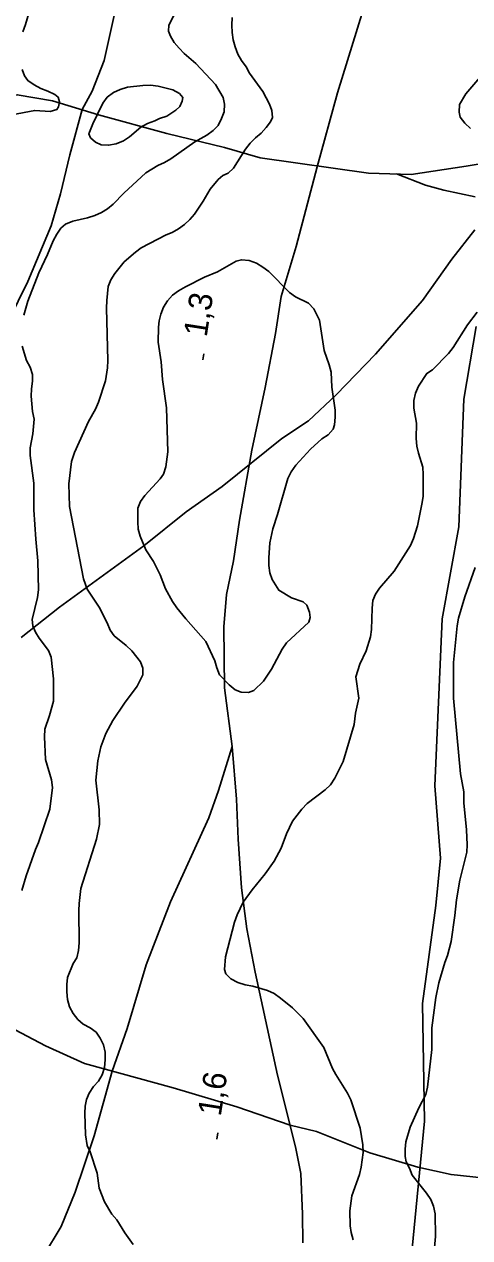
# Model space of a CAD drawing. Extents: x 282461 to 284471, y 5554090 to 5557646.
# Drawn here: x 282678.3 to 282735.2, y 5554656.3 to 5554811.4 of the extents above; entities that cross this region are included whole.
import ezdxf

# ---------------------------------------------------------------- set-up
doc = ezdxf.new("R2010")
doc.units = 0
for name, color, linetype in [('Niveau 1', 7, 'Continuous'), ('Niveau 2', 7, 'Continuous'), ('Niveau 22', 7, 'Continuous'), ('Niveau 3', 7, 'Continuous')]:
    doc.layers.add(name, color=color, linetype=linetype)

msp = doc.modelspace()

# ---------------------------------------------------------------- linework, layer by layer
at = {"layer": 'Niveau 1'}
msp.add_lwpolyline([(282695.56, 5554799.36), (282694.93, 5554799.06), (282694.01, 5554798.76), (282693.15, 5554798.28), (282691.73, 5554797.05), (282690.93, 5554796.51), (282690.01, 5554796.15), (282689.03, 5554795.96), (282688.11, 5554796), (282687.35, 5554796.34), (282686.71, 5554796.91), (282686.53, 5554797.42), (282687.02, 5554798.71), (282688.31, 5554801.33), (282688.87, 5554802.09), (282689.67, 5554802.68), (282690.53, 5554803.1), (282691.45, 5554803.4), (282693.41, 5554803.61), (282694.39, 5554803.63), (282695.37, 5554803.53), (282697.23, 5554803.03), (282698.1, 5554802.59), (282698.51, 5554802.07), (282698.46, 5554801.61), (282698.13, 5554800.91), (282697.62, 5554800.44), (282696.48, 5554799.67), (282695.56, 5554799.36)], dxfattribs=at)
at = {"layer": 'Niveau 2'}
for points in [[(282678.1, 5554810.46), (282678.43, 5554811.39), (282679.47, 5554815.06)], [(282698.48, 5554814.73), (282696.75, 5554811.29), (282696.71, 5554810.53), (282696.95, 5554809.9), (282697.42, 5554809.1), (282698.07, 5554808.36), (282698.72, 5554807.67), (282700.19, 5554806.42), (282702.72, 5554803.74), (282703.67, 5554802.08), (282703.86, 5554801.21), (282703.82, 5554800.23), (282703.48, 5554799.36), (282703.04, 5554798.48), (282702.41, 5554797.83), (282701.61, 5554797.24), (282700.07, 5554796.41), (282696.98, 5554794.22), (282696.18, 5554793.74), (282695.32, 5554793.38), (282693.78, 5554792.43), (282690.99, 5554789.83), (282689.63, 5554788.42), (282688.89, 5554787.83), (282688.14, 5554787.36), (282687.28, 5554787), (282686.36, 5554786.69), (282684.46, 5554786.26), (282683.55, 5554785.89), (282682.92, 5554785.36), (282682.41, 5554784.6), (282681.96, 5554783.73), (282681.24, 5554781.98), (282680.13, 5554779.65), (282678.74, 5554776.04), (282678.2, 5554774.23)], [(282704.84, 5554812.28), (282704.8, 5554811.29), (282704.82, 5554810.36), (282704.95, 5554809.44), (282705.2, 5554808.52), (282705.56, 5554807.6), (282706.03, 5554806.79), (282706.63, 5554805.99), (282707.04, 5554805.19), (282708.76, 5554802.84), (282709.6, 5554801.23), (282709.9, 5554800.42), (282709.98, 5554799.5), (282709.75, 5554798.97), (282709.19, 5554798.21), (282708.56, 5554797.51), (282707.82, 5554796.91), (282707.14, 5554796.21), (282706.52, 5554795.45), (282705, 5554793.05), (282704.31, 5554792.4), (282703.62, 5554792.1), (282703.05, 5554791.57), (282702.03, 5554790.33), (282701.13, 5554788.81), (282700.01, 5554787.17), (282699.44, 5554786.47), (282698.76, 5554785.82), (282697.96, 5554785.29), (282697.15, 5554784.81), (282696.41, 5554784.51), (282693.2, 5554782.83), (282692.46, 5554782.3), (282691.03, 5554781.06), (282689.84, 5554779.59), (282689.33, 5554778.77), (282689, 5554777.9), (282688.8, 5554776.1), (282688.76, 5554775.12), (282688.93, 5554768.46), (282688.89, 5554767.53), (282688.63, 5554765.85), (282687.75, 5554763.11), (282687.36, 5554762.24), (282686.46, 5554760.66), (282684.68, 5554756.69), (282684.3, 5554755.53), (282683.94, 5554752.68), (282684.05, 5554749.79), (282685.82, 5554740.55), (282686.31, 5554739.23), (282687.85, 5554736.93), (282688.87, 5554734.92), (282689.23, 5554734), (282689.76, 5554733.26), (282691.29, 5554732.01), (282691.99, 5554731.33), (282693.12, 5554729.95), (282693.42, 5554729.15), (282693.43, 5554728.28), (282692.71, 5554726.82), (282691.07, 5554724.65), (282689.6, 5554722.43), (282688.7, 5554720.79), (282688.04, 5554719.1), (282687.66, 5554717.3), (282687.42, 5554714.81), (282687.83, 5554711.05), (282687.86, 5554709.14), (282687.49, 5554707.28), (282685.51, 5554700.99), (282685.26, 5554699.08), (282685.22, 5554698.15), (282685.29, 5554694.04), (282685.19, 5554693.06), (282684.97, 5554692.13), (282684.52, 5554691.37), (282683.8, 5554689.62), (282683.7, 5554688.69), (282683.72, 5554687.76), (282683.79, 5554686.78), (282684.04, 5554685.86), (282684.52, 5554685), (282685.11, 5554684.25), (282685.81, 5554683.63), (282686.69, 5554683.18), (282687.45, 5554682.61), (282687.98, 5554681.87), (282688.4, 5554681.01), (282688.59, 5554680.08), (282688.61, 5554679.1), (282688.51, 5554678.11), (282688.23, 5554677.18), (282687.73, 5554676.36), (282687.1, 5554675.66), (282686.54, 5554674.84), (282686.21, 5554674.02), (282686.05, 5554673.15), (282686, 5554672.28)], [(282676.66, 5554799.85), (282679.6, 5554800.42), (282681.57, 5554800.27), (282682.43, 5554800.52), (282682.65, 5554800.87), (282682.76, 5554801.51), (282682.58, 5554802.09), (282682.17, 5554802.43), (282681.29, 5554802.87), (282680.36, 5554803.21), (282679.54, 5554803.66), (282678.73, 5554804.22), (282678.31, 5554804.85), (282678.01, 5554805.66)], [(282735.28, 5554798.11), (282734.57, 5554798.8), (282733.98, 5554799.54), (282733.85, 5554800.17), (282733.9, 5554801.16), (282734.68, 5554802.51), (282736.5, 5554804.62)], [(282715.28, 5554775.04), (282714.57, 5554775.78), (282712.93, 5554776.57), (282712.17, 5554777.13), (282709.52, 5554779.82), (282708.76, 5554780.38), (282707.94, 5554780.89), (282707.01, 5554781.23), (282706.02, 5554781.33), (282705.33, 5554781.14), (282702.98, 5554779.77), (282701.31, 5554779.1), (282698.85, 5554777.85), (282697.99, 5554777.37), (282697.19, 5554776.78), (282696.56, 5554776.07), (282696.06, 5554775.25), (282695.72, 5554774.38), (282695.51, 5554773.5), (282695.4, 5554772.69), (282695.38, 5554770.78), (282695.74, 5554768.28), (282695.92, 5554766.03), (282696.45, 5554762.39), (282696.6, 5554756.77), (282696.35, 5554754.85), (282696.07, 5554753.92), (282695.62, 5554753.33), (282693.69, 5554751.22), (282693.12, 5554750.45), (282692.79, 5554749.58), (282692.76, 5554747.84), (282692.83, 5554746.91), (282693.08, 5554745.99), (282693.81, 5554744.26), (282694.76, 5554742.77), (282695.65, 5554741.05), (282696.32, 5554739.26), (282697.22, 5554737.65), (282697.75, 5554736.85), (282698.93, 5554735.42), (282701.47, 5554732.56), (282702.61, 5554730.09), (282702.86, 5554729.16), (282703.22, 5554728.3), (282704.46, 5554726.99), (282705.22, 5554726.36), (282705.98, 5554726.08), (282706.91, 5554726.04), (282707.6, 5554726.28), (282708.85, 5554727.46), (282709.87, 5554728.99), (282711.21, 5554731.56), (282711.78, 5554732.38), (282714.62, 5554735.03), (282714.79, 5554735.61), (282714.72, 5554736.31), (282714.36, 5554737.17), (282713.89, 5554737.63), (282712.43, 5554738.13), (282710.79, 5554739.09), (282709.96, 5554740.46), (282709.66, 5554741.33), (282709.52, 5554742.25), (282709.51, 5554743.24), (282709.65, 5554745.15), (282710.02, 5554746.96), (282710.63, 5554748.76), (282711.94, 5554753.36), (282712.39, 5554754.24), (282712.95, 5554755.06), (282714.83, 5554757.12), (282716.31, 5554758.42), (282717.11, 5554758.95), (282717.74, 5554759.66), (282717.9, 5554760.24), (282718, 5554761.23), (282717.98, 5554762.1), (282717.59, 5554765.05), (282717.5, 5554766.96), (282717.25, 5554767.88), (282716.58, 5554769.73), (282715.99, 5554773.6), (282715.28, 5554775.04)], [(282720.58, 5554723.38), (282721.01, 5554725.3), (282720.62, 5554728.02), (282721.17, 5554729.65), (282721.95, 5554731.34), (282722.5, 5554733.14), (282722.66, 5554734.07), (282722.72, 5554736.8), (282722.82, 5554737.78), (282723.16, 5554738.6), (282723.66, 5554739.36), (282725.54, 5554741.53), (282727.62, 5554744.81), (282728.01, 5554745.69), (282728.5, 5554747.32), (282729.09, 5554750.11), (282729.25, 5554751.09), (282729.26, 5554753.87), (282729.19, 5554754.8), (282728.64, 5554756.59), (282728.45, 5554757.51), (282728.37, 5554758.49), (282728.4, 5554760.46), (282728.07, 5554762.37), (282728.06, 5554763.35), (282728.27, 5554764.28), (282728.66, 5554765.16), (282729.73, 5554766.8), (282730.42, 5554767.27), (282732.47, 5554769.33), (282733.09, 5554770.1), (282734.89, 5554773.02), (282736.14, 5554774.61)], [(282677.98, 5554770.29), (282678.53, 5554768.45), (282679, 5554767.59), (282679.31, 5554766.67), (282679.32, 5554765.8), (282679.17, 5554764.82), (282679.13, 5554763.89), (282679.33, 5554761.92), (282679.52, 5554760.94), (282679.38, 5554759.09), (282679.01, 5554757.29), (282679.02, 5554756.31), (282679.49, 5554752.78), (282679.49, 5554749.37), (282679.73, 5554745.61), (282680, 5554742.84), (282680.07, 5554739.14), (282679.97, 5554738.15), (282679.27, 5554735.36), (282679.34, 5554734.55), (282679.7, 5554733.75), (282680.17, 5554732.95), (282681.36, 5554731.4), (282681.72, 5554730.54), (282682, 5554727.77), (282681.99, 5554724.93), (282681.5, 5554723.07), (282680.89, 5554721.33), (282680.85, 5554720.34), (282680.96, 5554717.45), (282681.75, 5554714.86), (282681.89, 5554713.88), (282681.53, 5554711.1), (282680.1, 5554706.85), (282679.71, 5554705.98), (282678.5, 5554702.6), (282677.95, 5554700.74)], [(282735.9, 5554742), (282734.58, 5554738.27), (282733.75, 5554735.54), (282733.6, 5554734.55), (282733.1, 5554729.86), (282733.12, 5554725.29), (282734.03, 5554715.64), (282734.42, 5554713.33), (282734.44, 5554711.94), (282734.79, 5554708.47), (282734.88, 5554706.56), (282734.84, 5554705.64), (282733.92, 5554702.03), (282733.5, 5554699.54), (282733.3, 5554697.51), (282732.84, 5554694.21), (282732.35, 5554692.4), (282732.02, 5554691.53), (282731.25, 5554688.91), (282730.88, 5554687.06), (282730.37, 5554683.17), (282730.36, 5554680.39), (282729.8, 5554675.58), (282729.59, 5554674.65), (282728.69, 5554672.96), (282727.58, 5554670.46), (282727.03, 5554668.6), (282726.93, 5554667.67), (282726.95, 5554666.74), (282727.07, 5554666.05), (282727.49, 5554665.25), (282727.85, 5554664.33), (282729.69, 5554662.04), (282730.22, 5554661.24), (282730.58, 5554660.38), (282730.77, 5554659.4), (282730.82, 5554656.51), (282730.58, 5554653.67)], [(282720.28, 5554656.09), (282720.03, 5554657.01), (282719.9, 5554657.88), (282719.87, 5554659.79), (282720.13, 5554661.71), (282721.12, 5554664.44), (282721.34, 5554665.37), (282721.59, 5554667.23), (282721.52, 5554668.21), (282721.19, 5554670.35), (282719.98, 5554673.98), (282719.56, 5554674.84), (282718.07, 5554677.19), (282717.65, 5554677.99), (282716.57, 5554680.64), (282713.9, 5554684.36), (282712.55, 5554685.73), (282711.02, 5554686.98), (282710.2, 5554687.55), (282709.33, 5554687.94), (282707.47, 5554688.49), (282706.48, 5554688.65), (282705.55, 5554688.98), (282704.68, 5554689.43), (282704.03, 5554690.05), (282703.85, 5554690.63), (282703.99, 5554692.25), (282705.13, 5554696.67), (282705.46, 5554697.6), (282706.25, 5554699.24), (282707.37, 5554700.82), (282709.07, 5554702.87), (282710.2, 5554704.46), (282711.1, 5554706.15), (282711.76, 5554707.95), (282712.55, 5554709.59), (282713.73, 5554711.11), (282714.42, 5554711.82), (282716.7, 5554713.59), (282717.38, 5554714.24), (282717.95, 5554715.06), (282719.01, 5554717.22), (282720.43, 5554721.93), (282720.58, 5554723.38)], [(282686, 5554672.28), (282686.11, 5554669.51), (282686.31, 5554668.12), (282686.67, 5554667.31), (282687.58, 5554664.61), (282687.84, 5554662.7), (282688.51, 5554660.92), (282689.46, 5554659.37), (282690.11, 5554658.63), (282691.12, 5554656.96), (282692.19, 5554655.48)]]:
    msp.add_lwpolyline(points, dxfattribs=at)
at = {"layer": 'Niveau 22'}
for points in [[(282722.15, 5554815.08), (282718.31, 5554802.66), (282715.7, 5554793.2), (282713.03, 5554783), (282711.11, 5554776.64), (282710.37, 5554771.9), (282709.07, 5554765.01), (282707.33, 5554756.98), (282705.75, 5554748.05), (282705.01, 5554742.86), (282704.13, 5554738.54), (282703.77, 5554734.4), (282703.87, 5554726.63), (282704.82, 5554719.12), (282705.4, 5554712.41), (282705.6, 5554707.26), (282706.03, 5554701.08), (282706.69, 5554695.83), (282707.76, 5554690.29), (282710.61, 5554677.1), (282712.94, 5554667.95), (282713.63, 5554664.55), (282713.83, 5554659.34), (282713.88, 5554655.71)], [(282657.45, 5554653.51), (282657.13, 5554660.69), (282657.3, 5554664.96), (282657.95, 5554673.65), (282660.39, 5554690.83), (282661.49, 5554696.14), (282664.6, 5554709.84), (282665.61, 5554718.07), (282666.34, 5554722.71), (282667.32, 5554727.46), (282668.24, 5554734.41), (282669.1, 5554745.3), (282671.16, 5554759.68), (282672.58, 5554764.44), (282674.8, 5554770.04), (282676.24, 5554773.53), (282678.7, 5554778.55), (282681.71, 5554785.66), (282682.91, 5554789.73), (282684.09, 5554794.72), (282685.66, 5554800.53), (282686.94, 5554802.85), (282688.49, 5554806.81), (282689.99, 5554813.67)], [(282741.69, 5554794.44), (282734.73, 5554793.27), (282727.71, 5554792.24), (282722.27, 5554792.38), (282708.4, 5554794.35), (282703.85, 5554795.66), (282696.49, 5554797.47), (282687.75, 5554799.84), (282681.87, 5554801.65), (282677.37, 5554802.41), (282673.21, 5554802.24), (282665.97, 5554801), (282662.27, 5554800.84), (282658.46, 5554800.78), (282655.11, 5554800.39), (282652.11, 5554799.53), (282643.27, 5554794.87), (282638.55, 5554793.4), (282633.95, 5554791.25), (282629.01, 5554788.62), (282623.35, 5554784.76)], [(282735.91, 5554789.35), (282731.87, 5554790.22), (282729.54, 5554790.87), (282725.85, 5554792.29)], [(282735.86, 5554785.14), (282732.9, 5554781.41), (282729.17, 5554776.13), (282723.14, 5554769.26), (282718.13, 5554764.08), (282714.6, 5554760.76), (282711.18, 5554758.48), (282703.54, 5554752.33), (282698.96, 5554749.13), (282693.56, 5554744.75), (282682.78, 5554736.95), (282677.86, 5554733.06)], [(282736.03, 5554772.81), (282734.44, 5554763.49), (282733.79, 5554747.21), (282731.66, 5554735.43), (282730.72, 5554714.09), (282731.45, 5554704.85), (282730.88, 5554698.79), (282729.16, 5554686.28), (282729.41, 5554671.23), (282727.69, 5554653.63), (282725.24, 5554642.02), (282714.99, 5554589.67), (282711.48, 5554579.69), (282706.69, 5554559.49), (282706.69, 5554559.49), (282695.78, 5554511.62)], [(282680.74, 5554654.04), (282683, 5554657.76), (282684.77, 5554662.18), (282687.2, 5554669.38), (282689.5, 5554677.64), (282691.43, 5554683.09), (282693.84, 5554691.24), (282696.94, 5554699.28), (282701.86, 5554710.01), (282703.07, 5554713.5), (282704.82, 5554719.12)], [(282739.94, 5554663.66), (282732.82, 5554664.42), (282728.56, 5554665.35), (282722.44, 5554667.19), (282715.63, 5554669.91), (282712.24, 5554670.73), (282705.43, 5554673.07), (282697.28, 5554675.51), (282685.98, 5554678.62), (282680.96, 5554680.87), (282676.28, 5554683.36), (282671.15, 5554685.51), (282664.03, 5554689.35), (282660.19, 5554690.91), (282652.08, 5554692.72), (282643.64, 5554693.12), (282638.89, 5554693.47), (282636.58, 5554693.42), (282620.28, 5554698.1), (282614, 5554700.5)]]:
    msp.add_lwpolyline(points, dxfattribs=at)
at = {"layer": 'Niveau 3'}
for p, q in [((282701.09, 5554768.52), (282701.21, 5554769.31)), ((282702.89, 5554668.94), (282703.01, 5554669.73))]:
    msp.add_line(p, q, dxfattribs=at)

# ---------------------------------------------------------------- texts
for s, p in [('1,3  ', (282701.57, 5554771.36)), ('1,6  ', (282703.37, 5554671.78))]:
    msp.add_text(s, height=3, rotation=81.0957, dxfattribs=at).set_placement(p)

doc.saveas('drawing.dxf')
